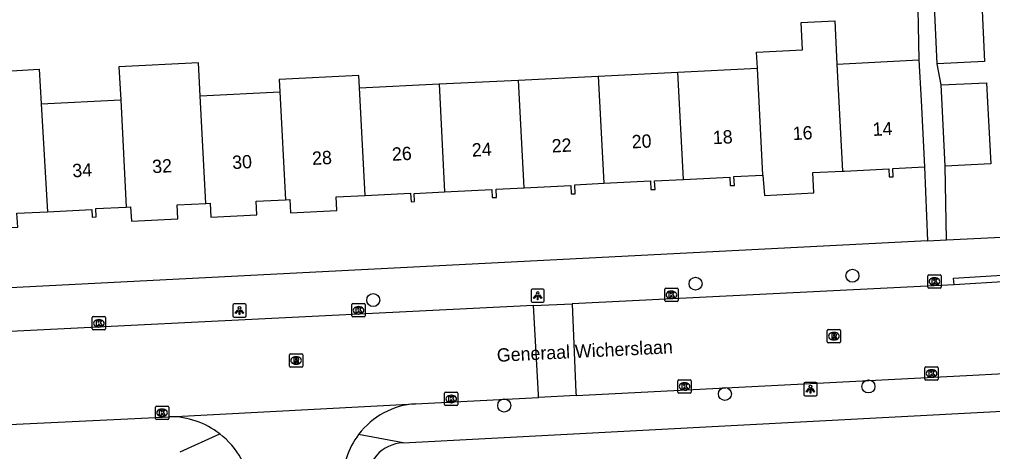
# Model space of a CAD drawing. Extents: x 161084 to 161928, y 385355 to 386522.
# Drawn here: x 161679.2 to 161752.3, y 386119.2 to 386151.7 of the extents above; entities that cross this region are included whole.
import ezdxf

# ---------------------------------------------------------------- set-up
doc = ezdxf.new("R2010")
doc.units = 0
for name, color, linetype in [('IMGEO_Boom', 7, 'Continuous'), ('IMGEO_Kolk', 7, 'Continuous'), ('IMGEO_Lichtpunt', 7, 'Continuous'), ('IMGEO_Openbare_ruimte_label', 7, 'Continuous'), ('IMGEO_Pand', 7, 'Continuous'), ('IMGEO_Pand_nummerreeks', 7, 'Continuous'), ('IMGEO_Rijbaan_lokaal_open', 7, 'Continuous'), ('IMGEO_Rioolput', 7, 'Continuous'), ('IMGEO_Voetpad_open', 7, 'Continuous')]:
    doc.layers.add(name, color=color, linetype=linetype)

msp = doc.modelspace()

# ---------------------------------------------------------------- linework, layer by layer
at = {"layer": 'IMGEO_Boom'}
for centre in [(161741.773, 386132.445), (161729.988, 386131.846), (161705.769, 386130.615), (161742.978, 386124.118), (161732.193, 386123.555), (161715.615, 386122.689)]:
    msp.add_circle(centre, 0.489, dxfattribs=at)
at = {"layer": 'IMGEO_Kolk'}
for p, q in [((161747.512, 386132.51), (161748.364, 386132.51)), ((161747.437, 386131.584), (161747.437, 386132.436)), ((161747.925, 386132.29), (161747.95, 386132.29)), ((161748.438, 386132.436), (161748.438, 386131.584)), ((161727.673, 386130.577), (161727.673, 386131.429)), ((161727.748, 386131.503), (161728.6, 386131.503)), ((161728.161, 386131.283), (161728.186, 386131.283)), ((161728.674, 386131.429), (161728.674, 386130.577)), ((161748.364, 386131.51), (161747.512, 386131.51)), ((161747.948, 386131.73), (161747.923, 386131.73)), ((161704.248, 386130.345), (161705.1, 386130.345)), ((161728.6, 386130.503), (161727.748, 386130.503)), ((161728.184, 386130.723), (161728.159, 386130.723)), ((161704.173, 386129.419), (161704.173, 386130.271)), ((161704.661, 386130.125), (161704.686, 386130.125)), ((161705.174, 386130.271), (161705.174, 386129.419)), ((161684.658, 386128.441), (161684.658, 386129.293)), ((161684.733, 386129.367), (161685.585, 386129.367)), ((161685.146, 386129.147), (161685.171, 386129.147)), ((161685.659, 386129.293), (161685.659, 386128.441)), ((161705.1, 386129.345), (161704.248, 386129.345)), ((161704.684, 386129.565), (161704.659, 386129.565)), ((161685.585, 386128.367), (161684.733, 386128.367)), ((161685.169, 386128.587), (161685.144, 386128.587)), ((161747.223, 386124.671), (161747.223, 386125.523)), ((161747.298, 386125.597), (161748.15, 386125.597)), ((161747.711, 386125.377), (161747.736, 386125.377)), ((161748.224, 386125.523), (161748.224, 386124.671)), ((161728.663, 386123.698), (161728.663, 386124.55)), ((161728.738, 386124.624), (161729.59, 386124.624)), ((161729.664, 386124.55), (161729.664, 386123.698)), ((161748.15, 386124.597), (161747.298, 386124.597)), ((161747.734, 386124.817), (161747.709, 386124.817)), ((161729.174, 386123.844), (161729.149, 386123.844)), ((161729.151, 386124.404), (161729.176, 386124.404)), ((161711.132, 386122.755), (161711.132, 386123.607)), ((161711.207, 386123.681), (161712.059, 386123.681)), ((161711.62, 386123.461), (161711.645, 386123.461)), ((161712.133, 386123.607), (161712.133, 386122.755)), ((161729.59, 386123.624), (161728.738, 386123.624)), ((161689.404, 386121.717), (161689.404, 386122.569)), ((161689.479, 386122.643), (161690.331, 386122.643)), ((161689.892, 386122.423), (161689.917, 386122.423)), ((161690.405, 386122.569), (161690.405, 386121.717)), ((161712.059, 386122.681), (161711.207, 386122.681)), ((161711.643, 386122.901), (161711.618, 386122.901)), ((161690.331, 386121.643), (161689.479, 386121.643)), ((161689.915, 386121.863), (161689.89, 386121.863))]:
    msp.add_line(p, q, dxfattribs=at)
for points in [[(161747.512, 386132.51), (161748.364, 386132.51)], [(161747.437, 386131.584), (161747.437, 386132.436)], [(161747.758, 386132.21), (161747.881, 386132.21), (161747.881, 386132.059), (161748.011, 386132.21), (161748.175, 386132.21), (161748.029, 386132.059), (161748.182, 386131.81), (161748.03, 386131.81), (161747.945, 386131.974), (161747.881, 386131.907), (161747.881, 386131.81), (161747.758, 386131.81), (161747.758, 386132.21)], [(161748.438, 386132.436), (161748.438, 386131.584)], [(161727.673, 386130.577), (161727.673, 386131.429)], [(161727.748, 386131.503), (161728.6, 386131.503)], [(161727.994, 386131.203), (161728.117, 386131.203), (161728.117, 386131.052), (161728.247, 386131.203), (161728.411, 386131.203), (161728.265, 386131.052), (161728.418, 386130.803), (161728.266, 386130.803), (161728.181, 386130.967), (161728.117, 386130.9), (161728.117, 386130.803), (161727.994, 386130.803), (161727.994, 386131.203)], [(161728.674, 386131.429), (161728.674, 386130.577)], [(161748.364, 386131.51), (161747.512, 386131.51)], [(161704.248, 386130.345), (161705.1, 386130.345)], [(161728.6, 386130.503), (161727.748, 386130.503)], [(161704.173, 386129.419), (161704.173, 386130.271)], [(161704.494, 386130.045), (161704.617, 386130.045), (161704.617, 386129.894), (161704.747, 386130.045), (161704.911, 386130.045), (161704.765, 386129.894), (161704.918, 386129.645), (161704.766, 386129.645), (161704.681, 386129.809), (161704.617, 386129.742), (161704.617, 386129.645), (161704.494, 386129.645), (161704.494, 386130.045)], [(161705.174, 386130.271), (161705.174, 386129.419)], [(161684.658, 386128.441), (161684.658, 386129.293)], [(161684.733, 386129.367), (161685.585, 386129.367)], [(161684.979, 386129.067), (161685.102, 386129.067), (161685.102, 386128.916), (161685.232, 386129.067), (161685.396, 386129.067), (161685.25, 386128.916), (161685.403, 386128.667), (161685.251, 386128.667), (161685.166, 386128.831), (161685.102, 386128.764), (161685.102, 386128.667), (161684.979, 386128.667), (161684.979, 386129.067)], [(161685.659, 386129.293), (161685.659, 386128.441)], [(161705.1, 386129.345), (161704.248, 386129.345)], [(161685.585, 386128.367), (161684.733, 386128.367)], [(161747.223, 386124.671), (161747.223, 386125.523)], [(161747.298, 386125.597), (161748.15, 386125.597)], [(161747.544, 386125.297), (161747.667, 386125.297), (161747.667, 386125.146), (161747.797, 386125.297), (161747.961, 386125.297), (161747.815, 386125.146), (161747.968, 386124.897), (161747.816, 386124.897), (161747.731, 386125.061), (161747.667, 386124.994), (161747.667, 386124.897), (161747.544, 386124.897), (161747.544, 386125.297)], [(161748.224, 386125.523), (161748.224, 386124.671)], [(161728.663, 386123.698), (161728.663, 386124.55)], [(161728.738, 386124.624), (161729.59, 386124.624)], [(161729.664, 386124.55), (161729.664, 386123.698)], [(161748.15, 386124.597), (161747.298, 386124.597)], [(161728.984, 386124.324), (161729.107, 386124.324), (161729.107, 386124.173), (161729.237, 386124.324), (161729.401, 386124.324), (161729.255, 386124.173), (161729.408, 386123.924), (161729.256, 386123.924), (161729.171, 386124.088), (161729.107, 386124.021), (161729.107, 386123.924), (161728.984, 386123.924), (161728.984, 386124.324)], [(161711.132, 386122.755), (161711.132, 386123.607)], [(161711.207, 386123.681), (161712.059, 386123.681)], [(161711.453, 386123.381), (161711.576, 386123.381), (161711.576, 386123.23), (161711.706, 386123.381), (161711.87, 386123.381), (161711.724, 386123.23), (161711.877, 386122.981), (161711.725, 386122.981), (161711.64, 386123.145), (161711.576, 386123.078), (161711.576, 386122.981), (161711.453, 386122.981), (161711.453, 386123.381)], [(161712.133, 386123.607), (161712.133, 386122.755)], [(161729.59, 386123.624), (161728.738, 386123.624)], [(161689.404, 386121.717), (161689.404, 386122.569)], [(161689.479, 386122.643), (161690.331, 386122.643)], [(161689.725, 386122.343), (161689.848, 386122.343), (161689.848, 386122.192), (161689.978, 386122.343), (161690.142, 386122.343), (161689.996, 386122.192), (161690.149, 386121.943), (161689.997, 386121.943), (161689.912, 386122.107), (161689.848, 386122.04), (161689.848, 386121.943), (161689.725, 386121.943), (161689.725, 386122.343)], [(161690.405, 386122.569), (161690.405, 386121.717)], [(161712.059, 386122.681), (161711.207, 386122.681)], [(161690.331, 386121.643), (161689.479, 386121.643)]]:
    msp.add_lwpolyline(points, dxfattribs=at)
for centre, start, end in [((161747.514, 386132.434), 91.55205, 178.44795), ((161747.514, 386132.434), 91.55205, 178.44795), ((161748.362, 386132.434), 1.55205, 88.44795), ((161748.362, 386132.434), 1.55205, 88.44795), ((161727.75, 386131.427), 91.55205, 178.44795), ((161727.75, 386131.427), 91.55205, 178.44795), ((161728.598, 386131.427), 1.55205, 88.44795), ((161728.598, 386131.427), 1.55205, 88.44795), ((161747.514, 386131.586), 181.55205, 268.44795), ((161747.514, 386131.586), 181.55205, 268.44795), ((161748.362, 386131.586), 271.55205, 358.44795), ((161748.362, 386131.586), 271.55205, 358.44795), ((161704.25, 386130.269), 91.55205, 178.44795), ((161704.25, 386130.269), 91.55205, 178.44795), ((161705.098, 386130.269), 1.55205, 88.44795), ((161705.098, 386130.269), 1.55205, 88.44795), ((161727.75, 386130.579), 181.55205, 268.44795), ((161727.75, 386130.579), 181.55205, 268.44795), ((161728.598, 386130.579), 271.55205, 358.44795), ((161728.598, 386130.579), 271.55205, 358.44795), ((161684.735, 386129.291), 91.55205, 178.44795), ((161684.735, 386129.291), 91.55205, 178.44795), ((161685.583, 386129.291), 1.55205, 88.44795), ((161685.583, 386129.291), 1.55205, 88.44795), ((161704.25, 386129.421), 181.55205, 268.44795), ((161704.25, 386129.421), 181.55205, 268.44795), ((161705.098, 386129.421), 271.55205, 358.44795), ((161705.098, 386129.421), 271.55205, 358.44795), ((161684.735, 386128.443), 181.55205, 268.44795), ((161684.735, 386128.443), 181.55205, 268.44795), ((161685.583, 386128.443), 271.55205, 358.44795), ((161685.583, 386128.443), 271.55205, 358.44795), ((161747.3, 386125.521), 91.55205, 178.44795), ((161747.3, 386125.521), 91.55205, 178.44795), ((161748.148, 386125.521), 1.55205, 88.44795), ((161748.148, 386125.521), 1.55205, 88.44795), ((161728.74, 386124.548), 91.55205, 178.44795), ((161728.74, 386124.548), 91.55205, 178.44795), ((161729.588, 386124.548), 1.55205, 88.44795), ((161729.588, 386124.548), 1.55205, 88.44795), ((161747.3, 386124.673), 181.55205, 268.44795), ((161747.3, 386124.673), 181.55205, 268.44795), ((161748.148, 386124.673), 271.55205, 358.44795), ((161748.148, 386124.673), 271.55205, 358.44795), ((161711.209, 386123.605), 91.55205, 178.44795), ((161711.209, 386123.605), 91.55205, 178.44795), ((161712.057, 386123.605), 1.55205, 88.44795), ((161712.057, 386123.605), 1.55205, 88.44795), ((161728.74, 386123.7), 181.55205, 268.44795), ((161728.74, 386123.7), 181.55205, 268.44795), ((161729.588, 386123.7), 271.55205, 358.44795), ((161729.588, 386123.7), 271.55205, 358.44795), ((161689.481, 386122.567), 91.55205, 178.44795), ((161689.481, 386122.567), 91.55205, 178.44795), ((161690.329, 386122.567), 1.55205, 88.44795), ((161690.329, 386122.567), 1.55205, 88.44795), ((161711.209, 386122.757), 181.55205, 268.44795), ((161711.209, 386122.757), 181.55205, 268.44795), ((161712.057, 386122.757), 271.55205, 358.44795), ((161712.057, 386122.757), 271.55205, 358.44795), ((161689.481, 386121.719), 181.55205, 268.44795), ((161689.481, 386121.719), 181.55205, 268.44795), ((161690.329, 386121.719), 271.55205, 358.44795), ((161690.329, 386121.719), 271.55205, 358.44795)]:
    msp.add_arc(centre, 0.0765, start, end, dxfattribs=at)
for centre, major_axis, ratio, start_param, end_param in [((161747.924, 386132.01), (-0.387, 0.002), 0.722429, 4.712389, 7.853982), ((161747.949, 386132.01), (-0.39, 0.002), 0.717154, 1.570796, 4.712389), ((161728.16, 386131.003), (-0.387, 0.002), 0.722429, 4.712389, 7.853982), ((161728.185, 386131.003), (-0.39, 0.002), 0.717154, 1.570796, 4.712389), ((161704.66, 386129.845), (-0.387, 0.002), 0.722429, 4.712389, 7.853982), ((161704.685, 386129.845), (-0.39, 0.002), 0.717154, 1.570796, 4.712389), ((161685.145, 386128.867), (-0.387, 0.002), 0.722429, 4.712389, 7.853982), ((161685.17, 386128.867), (-0.39, 0.002), 0.717154, 1.570796, 4.712389), ((161747.71, 386125.097), (-0.387, 0.002), 0.722429, 4.712389, 7.853982), ((161747.735, 386125.097), (-0.39, 0.002), 0.717154, 1.570796, 4.712389), ((161729.15, 386124.124), (-0.387, 0.002), 0.722429, 4.712389, 7.853982), ((161729.175, 386124.124), (-0.39, 0.002), 0.717154, 1.570796, 4.712389), ((161711.619, 386123.181), (-0.387, 0.002), 0.722429, 4.712389, 7.853982), ((161711.644, 386123.181), (-0.39, 0.002), 0.717154, 1.570796, 4.712389), ((161689.891, 386122.143), (-0.387, 0.002), 0.722429, 4.712389, 7.853982), ((161689.916, 386122.143), (-0.39, 0.002), 0.717154, 1.570796, 4.712389)]:
    msp.add_ellipse(centre, major_axis=major_axis, ratio=ratio, start_param=start_param, end_param=end_param, dxfattribs=at)
at = {"layer": 'IMGEO_Lichtpunt'}
for p, q in [((161717.628, 386131.348), (161717.628, 386130.541)), ((161717.628, 386131.348), (161717.628, 386130.541)), ((161718.53, 386131.443), (161717.722, 386131.443)), ((161718.53, 386131.443), (161717.722, 386131.443)), ((161718.624, 386130.541), (161718.624, 386131.348)), ((161718.624, 386130.541), (161718.624, 386131.348)), ((161696.122, 386130.319), (161695.314, 386130.319)), ((161696.122, 386130.319), (161695.314, 386130.319)), ((161717.722, 386130.447), (161718.53, 386130.447)), ((161717.722, 386130.447), (161718.53, 386130.447)), ((161695.22, 386130.224), (161695.22, 386129.417)), ((161695.22, 386130.224), (161695.22, 386129.417)), ((161696.216, 386129.417), (161696.216, 386130.224)), ((161696.216, 386129.417), (161696.216, 386130.224)), ((161695.314, 386129.323), (161696.122, 386129.323)), ((161695.314, 386129.323), (161696.122, 386129.323)), ((161738.121, 386124.32), (161738.121, 386123.513)), ((161738.121, 386124.32), (161738.121, 386123.513)), ((161739.023, 386124.415), (161738.215, 386124.415)), ((161739.023, 386124.415), (161738.215, 386124.415)), ((161739.117, 386123.513), (161739.117, 386124.32)), ((161739.117, 386123.513), (161739.117, 386124.32)), ((161738.215, 386123.419), (161739.023, 386123.419)), ((161738.215, 386123.419), (161739.023, 386123.419))]:
    msp.add_line(p, q, dxfattribs=at)
for points in [[(161718.002, 386131.012), (161718.041, 386130.984), (161717.853, 386130.722), (161717.815, 386130.749), (161718.002, 386131.012)], [(161718.104, 386130.964), (161718.151, 386130.964), (161718.151, 386130.642), (161718.104, 386130.642), (161718.104, 386130.964)], [(161718.214, 386130.984), (161718.252, 386131.011), (161718.439, 386130.749), (161718.4, 386130.721), (161718.214, 386130.984)], [(161695.594, 386129.888), (161695.633, 386129.86), (161695.445, 386129.598), (161695.407, 386129.625), (161695.594, 386129.888)], [(161695.696, 386129.84), (161695.743, 386129.84), (161695.743, 386129.518), (161695.696, 386129.518), (161695.696, 386129.84)], [(161695.806, 386129.86), (161695.844, 386129.887), (161696.031, 386129.625), (161695.992, 386129.597), (161695.806, 386129.86)], [(161738.495, 386123.984), (161738.534, 386123.956), (161738.346, 386123.694), (161738.308, 386123.721), (161738.495, 386123.984)], [(161738.597, 386123.936), (161738.644, 386123.936), (161738.644, 386123.614), (161738.597, 386123.614), (161738.597, 386123.936)], [(161738.707, 386123.956), (161738.745, 386123.983), (161738.932, 386123.721), (161738.893, 386123.693), (161738.707, 386123.956)]]:
    msp.add_lwpolyline(points, dxfattribs=at)
for centre in [(161718.127, 386131.146), (161695.719, 386130.022), (161738.62, 386124.118)]:
    msp.add_circle(centre, 0.0994, dxfattribs=at)
for centre, start, end in [((161717.722, 386131.348), 90, 180), ((161717.722, 386131.348), 90, 180), ((161718.53, 386131.348), 0, 90), ((161718.53, 386131.348), 0, 90), ((161695.314, 386130.224), 90, 180), ((161695.314, 386130.224), 90, 180), ((161696.122, 386130.224), 0, 90), ((161696.122, 386130.224), 0, 90), ((161717.722, 386130.541), 180, 270), ((161717.722, 386130.541), 180, 270), ((161718.53, 386130.541), 270, 0), ((161718.53, 386130.541), 270, 360), ((161695.314, 386129.417), 180, 270), ((161695.314, 386129.417), 180, 270), ((161696.122, 386129.417), 270, 0), ((161696.122, 386129.417), 270, 360), ((161738.215, 386124.32), 90, 180), ((161738.215, 386124.32), 90, 180), ((161739.023, 386124.32), 0, 90), ((161739.023, 386124.32), 0, 90), ((161738.215, 386123.513), 180, 270), ((161738.215, 386123.513), 180, 270), ((161739.023, 386123.513), 270, 0), ((161739.023, 386123.513), 270, 360)]:
    msp.add_arc(centre, 0.0946, start, end, dxfattribs=at)
at = {"layer": 'IMGEO_Pand'}
for points in [[(161748.15, 386148.37), (161747.943, 386152.738)], [(161751.502, 386152.916), (161751.709, 386148.553), (161748.15, 386148.37)], [(161734.637, 386148.041), (161734.575, 386149.243), (161738.029, 386149.421), (161737.923, 386151.468), (161740.448, 386151.598), (161740.616, 386148.35)], [(161740.616, 386148.35), (161746.761, 386148.671)], [(161746.761, 386148.671), (161746.934, 386145.615), (161747.183, 386140.621)], [(161674.839, 386145.077), (161678.321, 386145.249), (161678.166, 386147.824), (161680.663, 386147.973), (161680.819, 386145.373)], [(161692.778, 386145.966), (161692.65, 386148.439), (161686.67, 386148.143), (161686.798, 386145.67)], [(161728.658, 386147.732), (161734.637, 386148.041)], [(161735.052, 386140.005), (161734.637, 386148.041)], [(161740.616, 386148.35), (161741.032, 386140.303)], [(161704.739, 386146.559), (161704.691, 386147.482), (161698.71, 386147.185), (161698.758, 386146.262)], [(161710.718, 386146.855), (161716.698, 386147.152)], [(161716.698, 386147.152), (161722.677, 386147.448)], [(161717.117, 386139.049), (161716.698, 386147.152)], [(161722.677, 386147.448), (161728.658, 386147.732)], [(161722.677, 386147.448), (161723.094, 386139.394)], [(161729.074, 386139.683), (161728.658, 386147.732)], [(161704.739, 386146.559), (161710.718, 386146.855)], [(161705.156, 386138.483), (161704.739, 386146.559)], [(161710.718, 386146.855), (161711.137, 386138.748)], [(161748.435, 386146.785), (161751.86, 386146.953), (161751.933, 386145.479), (161752.164, 386140.85), (161748.739, 386140.679)], [(161748.739, 386140.679), (161748.508, 386145.308), (161748.435, 386146.785)], [(161680.819, 386145.373), (161686.798, 386145.67)], [(161686.798, 386145.67), (161687.216, 386137.606)], [(161692.778, 386145.966), (161698.758, 386146.262)], [(161693.196, 386137.879), (161692.778, 386145.966)], [(161698.758, 386146.262), (161699.178, 386138.145)], [(161680.819, 386145.373), (161681.305, 386137.256)], [(161741.032, 386140.303), (161741.191, 386140.311), (161744.517, 386140.477), (161744.548, 386139.866), (161744.833, 386139.88), (161744.802, 386140.502), (161747.183, 386140.621)], [(161729.074, 386139.683), (161732.552, 386139.856), (161732.584, 386139.213), (161732.909, 386139.23), (161732.876, 386139.896), (161735.052, 386140.005)], [(161735.052, 386140.005), (161735.179, 386138.47), (161738.874, 386138.661), (161738.795, 386140.191), (161741.032, 386140.303)], [(161717.117, 386139.049), (161720.613, 386139.223), (161720.645, 386138.593), (161720.95, 386138.608), (161720.917, 386139.285), (161723.094, 386139.394)], [(161723.094, 386139.394), (161726.594, 386139.569), (161726.626, 386138.919), (161726.947, 386138.935), (161726.915, 386139.575), (161729.074, 386139.683)], [(161699.178, 386138.145), (161699.516, 386138.163), (161699.567, 386137.161), (161703.031, 386137.334), (161702.979, 386138.374), (161705.156, 386138.483)], [(161705.156, 386138.483), (161708.581, 386138.654), (161708.614, 386138.002), (161708.882, 386138.015), (161708.851, 386138.634), (161711.137, 386138.748)], [(161711.137, 386138.748), (161714.676, 386138.925), (161714.707, 386138.313), (161715.027, 386138.329), (161714.997, 386138.943), (161717.117, 386139.049)], [(161687.216, 386137.606), (161687.545, 386137.622), (161687.601, 386136.541), (161691.096, 386136.722), (161691.041, 386137.772), (161693.196, 386137.879)], [(161693.196, 386137.879), (161693.509, 386137.895), (161693.563, 386136.85), (161697.038, 386137.029), (161696.986, 386138.036), (161699.178, 386138.145)], [(161675.26, 386136.942), (161675.513, 386136.955), (161675.567, 386135.92), (161679.062, 386136.1), (161679.008, 386137.141), (161681.305, 386137.256)], [(161681.305, 386137.256), (161684.623, 386137.421), (161684.651, 386136.856), (161684.95, 386136.871), (161684.919, 386137.491), (161687.216, 386137.606)]]:
    msp.add_lwpolyline(points, dxfattribs=at)
at = {"layer": 'IMGEO_Rijbaan_lokaal_open'}
for points in [[(161749.407, 386131.767), (161720.708, 386130.327)], [(161753.458, 386132.019), (161749.407, 386131.767)], [(161717.807, 386130.203), (161720.708, 386130.327)], [(161720.708, 386130.327), (161720.995, 386123.676), (161721.014, 386123.442)], [(161717.807, 386130.203), (161662.373, 386127.451)], [(161718.178, 386123.292), (161718.178, 386123.526), (161717.807, 386130.203)], [(161721.014, 386123.442), (161750.338, 386124.951), (161764.487, 386125.69)], [(161708.954, 386122.821), (161718.178, 386123.292)], [(161721.014, 386123.442), (161718.178, 386123.292)], [(161690.475, 386121.849), (161708.888, 386122.826), (161708.954, 386122.821)], [(161654.882, 386120.145), (161690.475, 386121.849)]]:
    msp.add_lwpolyline(points, dxfattribs=at)
for centre, radius, start, end in [((161709.344, 386116.973), 5.861, 93.81151, 142.76923), ((161690.462, 386115.669), 6.18, 52.33249, 89.8774), ((161690.459, 386115.66), 6.188, 6.305, 52.36281), ((161709.34, 386116.977), 5.856, 142.78572, 181.94185)]:
    msp.add_arc(centre, radius, start, end, dxfattribs=at)
at = {"layer": 'IMGEO_Rioolput'}
for p, q in [((161739.887, 386127.471), (161739.887, 386128.323)), ((161739.962, 386128.397), (161740.814, 386128.397)), ((161740.375, 386128.177), (161740.4, 386128.177)), ((161740.888, 386128.323), (161740.888, 386127.471)), ((161740.814, 386127.397), (161739.962, 386127.397)), ((161740.398, 386127.617), (161740.373, 386127.617)), ((161699.475, 386125.649), (161699.475, 386126.501)), ((161699.55, 386126.575), (161700.402, 386126.575)), ((161699.963, 386126.355), (161699.988, 386126.355)), ((161700.476, 386126.501), (161700.476, 386125.649)), ((161700.402, 386125.575), (161699.55, 386125.575)), ((161699.986, 386125.795), (161699.961, 386125.795))]:
    msp.add_line(p, q, dxfattribs=at)
for points in [[(161739.887, 386127.471), (161739.887, 386128.323)], [(161739.962, 386128.397), (161740.814, 386128.397)], [(161740.888, 386128.323), (161740.888, 386127.471)], [(161740.814, 386127.397), (161739.962, 386127.397)], [(161740.476, 386128.095), (161740.224, 386128.097), (161740.224, 386127.697)], [(161740.224, 386127.697), (161740.348, 386127.697), (161740.348, 386127.859), (161740.359, 386127.859)], [(161740.402, 386128.016), (161740.348, 386128.016), (161740.348, 386127.935)], [(161740.348, 386127.935), (161740.4, 386127.935)], [(161740.406, 386127.83), (161740.477, 386127.697), (161740.617, 386127.697), (161740.552, 386127.823)], [(161699.475, 386125.649), (161699.475, 386126.501)], [(161699.55, 386126.575), (161700.402, 386126.575)], [(161700.064, 386126.273), (161699.812, 386126.275), (161699.812, 386125.875)], [(161699.812, 386125.875), (161699.936, 386125.875), (161699.936, 386126.037), (161699.947, 386126.037)], [(161699.99, 386126.194), (161699.936, 386126.194), (161699.936, 386126.113)], [(161699.936, 386126.113), (161699.988, 386126.113)], [(161699.994, 386126.008), (161700.065, 386125.875), (161700.205, 386125.875), (161700.14, 386126.001)], [(161700.476, 386126.501), (161700.476, 386125.649)], [(161700.402, 386125.575), (161699.55, 386125.575)]]:
    msp.add_lwpolyline(points, dxfattribs=at)
for centre, radius, start, end in [((161739.964, 386128.321), 0.0765, 91.55205, 178.44795), ((161739.964, 386128.321), 0.0765, 91.55205, 178.44795), ((161740.812, 386128.321), 0.0765, 1.55205, 88.44795), ((161740.812, 386128.321), 0.0765, 1.55205, 88.44795), ((161739.964, 386127.473), 0.0765, 181.55205, 268.44795), ((161739.964, 386127.473), 0.0765, 181.55205, 268.44795), ((161740.358, 386127.806), 0.0533, 26.02933, 88.69889), ((161740.384, 386128.124), 0.19, 274.7715, 282.96867), ((161740.408, 386127.92), 0.0964, 77.00612, 93.18647), ((161740.422, 386127.977), 0.0378, 276.66336, 79.67722), ((161740.475, 386127.985), 0.109, 350.36119, 89.41601), ((161740.473, 386127.985), 0.112, 277.58423, 350.98172), ((161740.457, 386127.77), 0.108, 29.51342, 73.79051), ((161740.812, 386127.473), 0.0765, 271.55205, 358.44795), ((161740.812, 386127.473), 0.0765, 271.55205, 358.44795), ((161699.552, 386126.499), 0.0765, 91.55205, 178.44795), ((161699.552, 386126.499), 0.0765, 91.55205, 178.44795), ((161699.946, 386125.984), 0.0533, 26.02933, 88.69889), ((161699.972, 386126.302), 0.19, 274.7715, 282.96867), ((161699.996, 386126.098), 0.0964, 77.00612, 93.18647), ((161700.01, 386126.155), 0.0378, 276.66336, 79.67722), ((161700.063, 386126.163), 0.109, 350.36119, 89.41601), ((161700.061, 386126.163), 0.112, 277.58423, 350.98172), ((161700.045, 386125.948), 0.108, 29.51342, 73.79051), ((161700.4, 386126.499), 0.0765, 1.55205, 88.44795), ((161700.4, 386126.499), 0.0765, 1.55205, 88.44795), ((161699.552, 386125.651), 0.0765, 181.55205, 268.44795), ((161699.552, 386125.651), 0.0765, 181.55205, 268.44795), ((161700.4, 386125.651), 0.0765, 271.55205, 358.44795), ((161700.4, 386125.651), 0.0765, 271.55205, 358.44795)]:
    msp.add_arc(centre, radius, start, end, dxfattribs=at)
for centre, major_axis, ratio, start_param, end_param in [((161740.374, 386127.897), (-0.387, 0.002), 0.722429, 4.712389, 7.853982), ((161740.399, 386127.897), (-0.39, 0.002), 0.717154, 1.570796, 4.712389), ((161699.962, 386126.075), (-0.387, 0.002), 0.722429, 4.712389, 7.853982), ((161699.987, 386126.075), (-0.39, 0.002), 0.717154, 1.570796, 4.712389)]:
    msp.add_ellipse(centre, major_axis=major_axis, ratio=ratio, start_param=start_param, end_param=end_param, dxfattribs=at)
at = {"layer": 'IMGEO_Voetpad_open'}
for points in [[(161746.643, 386155.051), (161746.761, 386148.671)], [(161748.435, 386146.785), (161748.15, 386148.37)], [(161747.183, 386140.621), (161747.425, 386135.068)], [(161748.855, 386135.141), (161748.739, 386140.679)], [(161748.855, 386135.141), (161752.44, 386135.325), (161762.68, 386135.849), (161769.079, 386136.177)], [(161747.425, 386135.068), (161663.31, 386130.76)], [(161747.425, 386135.068), (161748.855, 386135.141)], [(161749.407, 386131.767), (161749.381, 386132.261), (161753.432, 386132.518), (161753.458, 386132.019)], [(161708.01, 386119.893), (161763.946, 386122.84)], [(161691.274, 386119.209), (161694.238, 386120.561)], [(161708.01, 386119.893), (161704.677, 386120.519)]]:
    msp.add_lwpolyline(points, dxfattribs=at)
msp.add_arc((161708.166, 386117.017), 2.88, 93.11053, 182.53041, dxfattribs=at)

# ---------------------------------------------------------------- texts
at = {"layer": 'IMGEO_Openbare_ruimte_label'}
msp.add_text('Generaal Wicherslaan', height=1, rotation=2.80805, dxfattribs=at).set_placement((161715.084, 386125.968))
at = {"layer": 'IMGEO_Pand_nummerreeks'}
for s, rotation, p in [('16', 2.95854, (161737.313, 386142.635)), ('14', 2.95854, (161743.316, 386142.945)), ('22', 2.95854, (161719.208, 386141.699)), ('20', 2.95854, (161725.217, 386142.009)), ('18', 2.95854, (161731.312, 386142.324)), ('26', 2.95854, (161707.203, 386141.078)), ('24', 2.95854, (161713.207, 386141.389)), ('30', 2.95854, (161695.199, 386140.458)), ('28', 2.95646, (161701.202, 386140.768)), ('34', 2.95854, (161683.188, 386139.837)), ('32', 2.95646, (161689.189, 386140.147))]:
    msp.add_text(s, height=1, rotation=rotation, dxfattribs=at).set_placement(p)

doc.saveas('drawing.dxf')
